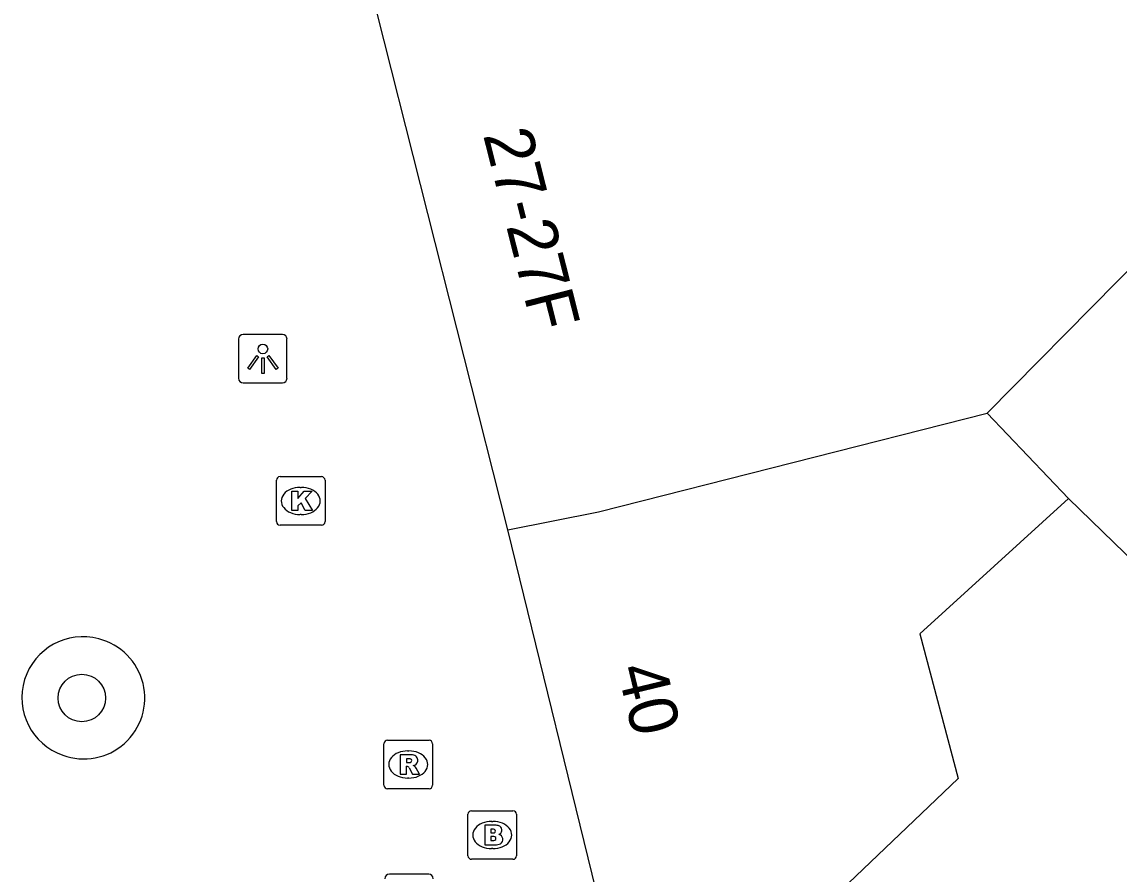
# Model space of a CAD drawing. Extents: x 161087 to 161922, y 382574 to 383873.
# Drawn here: x 161332.85 to 161355.43, y 383449.06 to 383466.61 of the extents above; entities that cross this region are included whole.
import ezdxf

# ---------------------------------------------------------------- set-up
doc = ezdxf.new("R2010")
doc.units = 0
for name, color, linetype in [('IMGEO_Boom', 7, 'Continuous'), ('IMGEO_Brandkraan', 7, 'Continuous'), ('IMGEO_Kolk', 7, 'Continuous'), ('IMGEO_Lichtpunt', 7, 'Continuous'), ('IMGEO_Pand', 7, 'Continuous'), ('IMGEO_Pand_nummerreeks', 7, 'Continuous'), ('IMGEO_Rioolput', 7, 'Continuous'), ('IMGEO_Voetgangersgebied_open', 7, 'Continuous')]:
    doc.layers.add(name, color=color, linetype=linetype)

msp = doc.modelspace()

# ---------------------------------------------------------------- linework, layer by layer
at = {"layer": 'IMGEO_Boom'}
msp.add_circle((161334.084, 383452.688), 0.489, dxfattribs=at)
at = {"layer": 'IMGEO_Brandkraan'}
for p, q in [((161342.029, 383449.442), (161342.029, 383450.294)), ((161342.104, 383450.368), (161342.956, 383450.368)), ((161343.03, 383450.294), (161343.03, 383449.442)), ((161342.517, 383450.148), (161342.542, 383450.148)), ((161342.956, 383449.368), (161342.104, 383449.368)), ((161342.54, 383449.588), (161342.515, 383449.588))]:
    msp.add_line(p, q, dxfattribs=at)
for points in [[(161342.029, 383449.442), (161342.029, 383450.294)], [(161342.104, 383450.368), (161342.956, 383450.368)], [(161343.03, 383450.294), (161343.03, 383449.442)], [(161342.377, 383450.068), (161342.377, 383449.668), (161342.59, 383449.668)], [(161342.608, 383450.068), (161342.377, 383450.068)], [(161342.556, 383449.987), (161342.502, 383449.987), (161342.502, 383449.911)], [(161342.502, 383449.911), (161342.555, 383449.911)], [(161342.564, 383449.835), (161342.502, 383449.835), (161342.502, 383449.754)], [(161342.502, 383449.754), (161342.564, 383449.754)], [(161342.956, 383449.368), (161342.104, 383449.368)]]:
    msp.add_lwpolyline(points, dxfattribs=at)
for centre, radius, start, end in [((161342.106, 383450.292), 0.0765, 91.552, 178.448), ((161342.106, 383450.292), 0.0765, 91.552, 178.448), ((161342.954, 383450.292), 0.0765, 1.552, 88.448), ((161342.954, 383450.292), 0.0765, 1.552, 88.448), ((161342.612, 383449.923), 0.145, 59.4692, 91.5367), ((161342.637, 383449.97), 0.0922, 285.5137, 58.1501), ((161342.557, 383449.949), 0.0379, 267.8285, 90.9355), ((161342.565, 383449.794), 0.0404, 269.8759, 90.5077), ((161342.642, 383449.778), 0.105, 301.3115, 78.989), ((161342.596, 383449.919), 0.251, 268.6676, 293.5347), ((161342.106, 383449.444), 0.0765, 181.552, 268.448), ((161342.106, 383449.444), 0.0765, 181.552, 268.448), ((161342.954, 383449.444), 0.0765, 271.552, 358.448), ((161342.954, 383449.444), 0.0765, 271.552, 358.448)]:
    msp.add_arc(centre, radius, start, end, dxfattribs=at)
for centre, major_axis, ratio, start_param, end_param in [((161342.516, 383449.868), (-0.387, 0.002), 0.722429, 4.712389, 7.853982), ((161342.541, 383449.868), (-0.39, 0.002), 0.717154, 1.570796, 4.712389)]:
    msp.add_ellipse(centre, major_axis=major_axis, ratio=ratio, start_param=start_param, end_param=end_param, dxfattribs=at)
at = {"layer": 'IMGEO_Kolk'}
for p, q in [((161338.088, 383456.319), (161338.088, 383457.171)), ((161338.163, 383457.245), (161339.015, 383457.245)), ((161339.089, 383457.171), (161339.089, 383456.319)), ((161338.576, 383457.025), (161338.601, 383457.025)), ((161338.599, 383456.465), (161338.574, 383456.465)), ((161339.015, 383456.245), (161338.163, 383456.245))]:
    msp.add_line(p, q, dxfattribs=at)
for points in [[(161338.088, 383456.319), (161338.088, 383457.171)], [(161338.163, 383457.245), (161339.015, 383457.245)], [(161339.089, 383457.171), (161339.089, 383456.319)], [(161338.409, 383456.945), (161338.532, 383456.945), (161338.532, 383456.794), (161338.662, 383456.945), (161338.826, 383456.945), (161338.68, 383456.794), (161338.833, 383456.545), (161338.681, 383456.545), (161338.596, 383456.709), (161338.532, 383456.642), (161338.532, 383456.545), (161338.409, 383456.545), (161338.409, 383456.945)], [(161339.015, 383456.245), (161338.163, 383456.245)]]:
    msp.add_lwpolyline(points, dxfattribs=at)
for centre, start, end in [((161338.165, 383457.169), 91.552, 178.448), ((161338.165, 383457.169), 91.552, 178.448), ((161339.013, 383457.169), 1.552, 88.448), ((161339.013, 383457.169), 1.552, 88.448), ((161338.165, 383456.321), 181.552, 268.448), ((161338.165, 383456.321), 181.552, 268.448), ((161339.013, 383456.321), 271.552, 358.448), ((161339.013, 383456.321), 271.552, 358.448)]:
    msp.add_arc(centre, 0.0765, start, end, dxfattribs=at)
for centre, major_axis, ratio, start_param, end_param in [((161338.575, 383456.745), (-0.387, 0.002), 0.722429, 4.712389, 7.853982), ((161338.6, 383456.745), (-0.39, 0.002), 0.717154, 1.570796, 4.712389)]:
    msp.add_ellipse(centre, major_axis=major_axis, ratio=ratio, start_param=start_param, end_param=end_param, dxfattribs=at)
at = {"layer": 'IMGEO_Lichtpunt'}
for p, q in [((161337.31, 383460.077), (161337.31, 383459.27)), ((161337.31, 383460.077), (161337.31, 383459.27)), ((161338.212, 383460.172), (161337.404, 383460.172)), ((161338.212, 383460.172), (161337.404, 383460.172)), ((161338.306, 383459.27), (161338.306, 383460.077)), ((161338.306, 383459.27), (161338.306, 383460.077)), ((161337.404, 383459.176), (161338.212, 383459.176)), ((161337.404, 383459.176), (161338.212, 383459.176)), ((161341.222, 383449.064), (161340.414, 383449.064)), ((161341.222, 383449.064), (161340.414, 383449.064))]:
    msp.add_line(p, q, dxfattribs=at)
for points in [[(161337.684, 383459.741), (161337.723, 383459.713), (161337.535, 383459.451), (161337.497, 383459.478), (161337.684, 383459.741)], [(161337.786, 383459.693), (161337.833, 383459.693), (161337.833, 383459.371), (161337.786, 383459.371), (161337.786, 383459.693)], [(161337.896, 383459.713), (161337.934, 383459.74), (161338.121, 383459.478), (161338.082, 383459.45), (161337.896, 383459.713)]]:
    msp.add_lwpolyline(points, dxfattribs=at)
msp.add_circle((161337.809, 383459.875), 0.0994, dxfattribs=at)
for centre, start, end in [((161337.404, 383460.077), 90, 180), ((161337.404, 383460.077), 90, 180), ((161338.212, 383460.077), 0, 90), ((161338.212, 383460.077), 0, 90), ((161337.404, 383459.27), 180, 270), ((161337.404, 383459.27), 180, 270), ((161338.212, 383459.27), 270, 0), ((161338.212, 383459.27), 270, 360), ((161340.414, 383448.969), 90, 180), ((161340.414, 383448.969), 90, 180), ((161341.222, 383448.969), 0, 90), ((161341.222, 383448.969), 0, 90)]:
    msp.add_arc(centre, 0.0946, start, end, dxfattribs=at)
at = {"layer": 'IMGEO_Pand'}
for points in [[(161342.849, 383456.151), (161340.152, 383466.811)], [(161352.71, 383458.55), (161360.76, 383466.705)], [(161342.849, 383456.151), (161344.719, 383456.523), (161352.71, 383458.55)], [(161352.71, 383458.55), (161354.389, 383456.793)], [(161354.389, 383456.793), (161351.327, 383454.008), (161352.118, 383451.031), (161347.149, 383446.288), (161346.767, 383445.924)], [(161354.389, 383456.793), (161356.246, 383454.992)], [(161346.767, 383445.924), (161344.83, 383448.05), (161342.849, 383456.151)]]:
    msp.add_lwpolyline(points, dxfattribs=at)
at = {"layer": 'IMGEO_Rioolput'}
for p, q in [((161340.301, 383450.894), (161340.301, 383451.746)), ((161340.376, 383451.82), (161341.228, 383451.82)), ((161341.302, 383451.746), (161341.302, 383450.894)), ((161340.789, 383451.6), (161340.814, 383451.6)), ((161340.812, 383451.04), (161340.787, 383451.04)), ((161341.228, 383450.82), (161340.376, 383450.82))]:
    msp.add_line(p, q, dxfattribs=at)
for points in [[(161340.301, 383450.894), (161340.301, 383451.746)], [(161340.376, 383451.82), (161341.228, 383451.82)], [(161341.302, 383451.746), (161341.302, 383450.894)], [(161340.89, 383451.518), (161340.638, 383451.52), (161340.638, 383451.12)], [(161340.816, 383451.439), (161340.762, 383451.439), (161340.762, 383451.358)], [(161340.638, 383451.12), (161340.762, 383451.12), (161340.762, 383451.282), (161340.773, 383451.282)], [(161340.762, 383451.358), (161340.814, 383451.358)], [(161340.82, 383451.253), (161340.891, 383451.12), (161341.031, 383451.12), (161340.966, 383451.246)], [(161341.228, 383450.82), (161340.376, 383450.82)]]:
    msp.add_lwpolyline(points, dxfattribs=at)
for centre, radius, start, end in [((161340.378, 383451.744), 0.0765, 91.552, 178.448), ((161340.378, 383451.744), 0.0765, 91.552, 178.448), ((161341.226, 383451.744), 0.0765, 1.552, 88.448), ((161341.226, 383451.744), 0.0765, 1.552, 88.448), ((161340.822, 383451.343), 0.0964, 77.0061, 93.1865), ((161340.836, 383451.4), 0.0378, 276.6634, 79.6772), ((161340.889, 383451.408), 0.109, 350.3612, 89.416), ((161340.772, 383451.229), 0.0533, 26.0293, 88.6989), ((161340.798, 383451.547), 0.19, 274.7715, 282.9687), ((161340.887, 383451.408), 0.112, 277.5842, 350.9817), ((161340.871, 383451.193), 0.108, 29.5134, 73.7905), ((161340.378, 383450.896), 0.0765, 181.552, 268.448), ((161340.378, 383450.896), 0.0765, 181.552, 268.448), ((161341.226, 383450.896), 0.0765, 271.552, 358.448), ((161341.226, 383450.896), 0.0765, 271.552, 358.448)]:
    msp.add_arc(centre, radius, start, end, dxfattribs=at)
for centre, major_axis, ratio, start_param, end_param in [((161340.788, 383451.32), (-0.387, 0.002), 0.722429, 4.712389, 7.853982), ((161340.813, 383451.32), (-0.39, 0.002), 0.717154, 1.570796, 4.712389)]:
    msp.add_ellipse(centre, major_axis=major_axis, ratio=ratio, start_param=start_param, end_param=end_param, dxfattribs=at)
at = {"layer": 'IMGEO_Voetgangersgebied_open'}
for centre, radius, start, end in [((161334.105, 383452.696), 1.253, 74.8288, 250.7471), ((161334.126, 383452.689), 1.254, 249.7288, 75.8471)]:
    msp.add_arc(centre, radius, start, end, dxfattribs=at)

# ---------------------------------------------------------------- texts
at = {"layer": 'IMGEO_Pand_nummerreeks'}
for s, rotation, p in [('27-27F', 284.1977, (161342.338, 383464.283)), ('40', 283.5445, (161345.095, 383453.292))]:
    msp.add_text(s, height=1, rotation=rotation, dxfattribs=at).set_placement(p)

doc.saveas('drawing.dxf')
